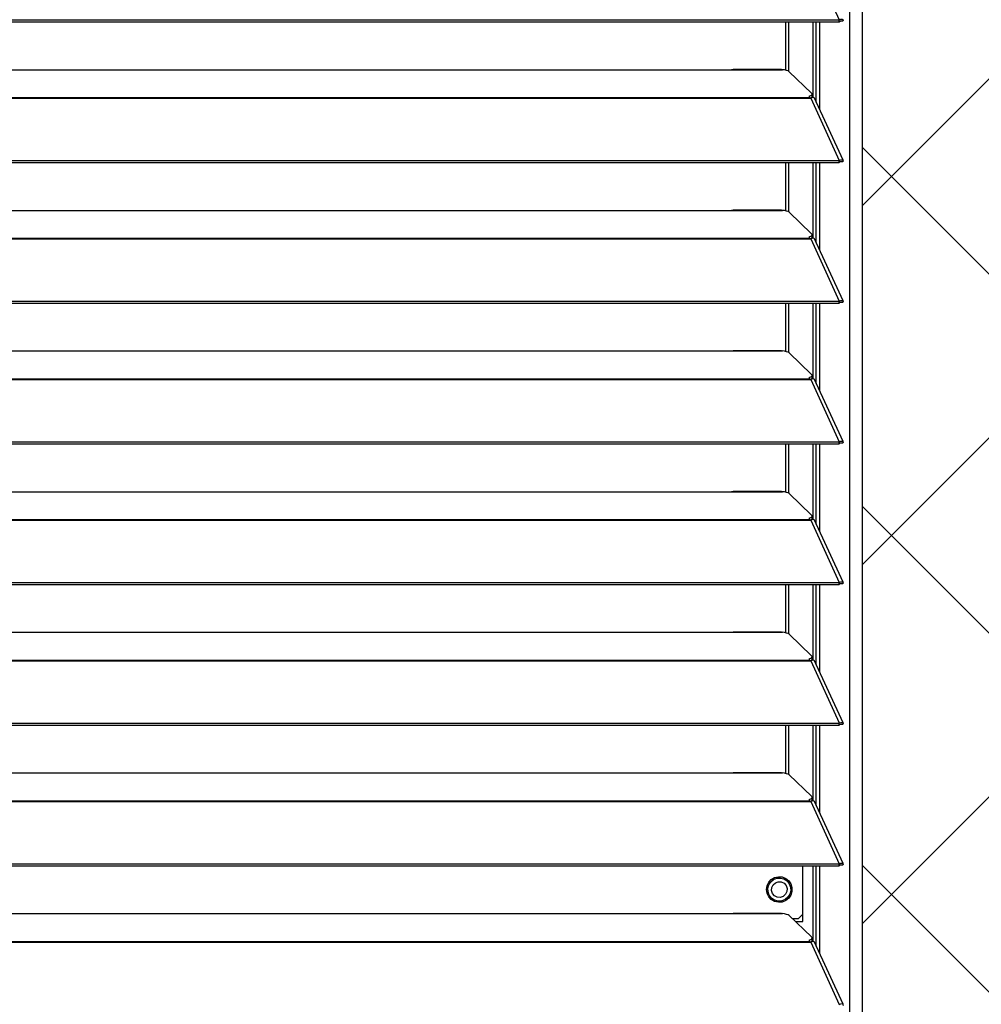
# Model space of a CAD drawing. Header units: millimetres. Extents: x 0 to 39025, y -31299 to 8400.
# Tile 272 of 373: x 7490 to 7791, y 6342 to 6649. Entities that reach past the tile are written whole.
import ezdxf

# ---------------------------------------------------------------- set-up
doc = ezdxf.new("R2010")
doc.units = ezdxf.units.MM
doc.layers.add('ODMIKI funkcionalni', color=253, linetype='Continuous')
doc.layers.add('ODMIKI varnostni', color=252, linetype='Continuous')

# ---------------------------------------------------------------- blocks, each defined once
blk = doc.blocks.new('*U53')
at = {"lineweight": 25}
for points in [[(1146.1, 17.59), (1146.1, 17.59), (1146.1, 1243.26), (1146.1, 1243.26)], [(1150, 17.59), (1150, 17.59), (1150, 1242.58), (1150, 1242.58)], [(1133.88, 656.46), (1133.88, 656.46), (1142.8, 637.03), (1142.8, 637.03)], [(7.21, 637.03), (7.21, 637.03), (1142.79, 637.03), (1142.79, 637.03)], [(7.21, 636.38), (7.21, 636.38), (1142.79, 636.38), (1142.79, 636.38)], [(1126.04, 621.26), (1126.04, 621.26), (1126.04, 636.38), (1126.04, 636.38)], [(1126.99, 620.91), (1126.99, 620.91), (1126.99, 636.38), (1126.99, 636.38)], [(1134.66, 612.69), (1134.66, 612.69), (1134.66, 636.38), (1134.66, 636.38)], [(1135.61, 611.26), (1135.61, 611.26), (1135.61, 636.38), (1135.61, 636.38)], [(1136.71, 608.87), (1136.71, 608.87), (1136.71, 636.38), (1136.71, 636.38)], [(1142.8, 637.03), (1142.8, 637.03), (1142.79, 637.03), (1142.79, 637.03)], [(1142.79, 636.38), (1142.79, 636.38), (1142.79, 637.03), (1142.79, 637.03)], [(1142.8, 636.38), (1142.8, 636.38), (1142.79, 636.38), (1142.79, 636.38)], [(1142.8, 636.38), (1142.8, 636.38), (1142.8, 637.03), (1142.8, 637.03)], [(1143.19, 636.69), (1143.19, 636.69), (1143.13, 636.67), (1143.13, 636.67)], [(1143.13, 636.67), (1143.13, 636.67), (1143.89, 636.66), (1143.89, 636.66)], [(840, 621.42), (840, 621.42), (1108, 621.42), (1108, 621.42)], [(1108, 621.42), (1108, 621.42), (1125, 621.42), (1125, 621.42)], [(1124.76, 621.5), (1124.76, 621.5), (1109.66, 621.5), (1109.66, 621.5)], [(1127.16, 620.79), (1127.16, 620.79), (1134.15, 614.11), (1134.15, 614.11)], [(16.21, 612.7), (16.21, 612.7), (1133.33, 612.7), (1133.33, 612.7)], [(1133.33, 613.14), (1133.33, 613.14), (1133.33, 612.7), (1133.33, 612.7)], [(1134.39, 612.66), (1134.39, 612.66), (1134.21, 612.83), (1134.21, 612.83)], [(1134.3, 613.06), (1134.3, 613.06), (1134.3, 613.82), (1134.3, 613.82)], [(16.21, 612.48), (16.21, 612.48), (1133.33, 612.48), (1133.33, 612.48)], [(1133.33, 612.48), (1133.33, 612.48), (1133.88, 612.48), (1133.88, 612.48)], [(1133.81, 612.48), (1133.81, 612.48), (1133.77, 612.53), (1133.77, 612.53)], [(1133.88, 612.49), (1133.88, 612.49), (1133.88, 612.48), (1133.88, 612.48)], [(1133.88, 612.48), (1133.88, 612.48), (1133.88, 612.49), (1133.88, 612.49)], [(1133.88, 612.48), (1133.88, 612.48), (1142.8, 593.06), (1142.8, 593.06)], [(1143.96, 593.08), (1143.96, 593.08), (1135.06, 612.47), (1135.06, 612.47)], [(7.21, 593.06), (7.21, 593.06), (1142.79, 593.06), (1142.79, 593.06)], [(7.21, 592.4), (7.21, 592.4), (1142.79, 592.4), (1142.79, 592.4)], [(1126.04, 577.29), (1126.04, 577.29), (1126.04, 592.4), (1126.04, 592.4)], [(1126.99, 576.94), (1126.99, 576.94), (1126.99, 592.4), (1126.99, 592.4)], [(1134.66, 568.71), (1134.66, 568.71), (1134.66, 592.4), (1134.66, 592.4)], [(1135.61, 567.28), (1135.61, 567.28), (1135.61, 592.4), (1135.61, 592.4)], [(1136.71, 564.89), (1136.71, 564.89), (1136.71, 592.4), (1136.71, 592.4)], [(1142.8, 593.06), (1142.8, 593.06), (1142.79, 593.06), (1142.79, 593.06)], [(1142.79, 592.4), (1142.79, 592.4), (1142.79, 593.06), (1142.79, 593.06)], [(1142.8, 592.41), (1142.8, 592.41), (1142.79, 592.4), (1142.79, 592.4)], [(1142.8, 592.41), (1142.8, 592.41), (1142.8, 593.06), (1142.8, 593.06)], [(1143.19, 592.71), (1143.19, 592.71), (1143.13, 592.69), (1143.13, 592.69)], [(1143.13, 592.69), (1143.13, 592.69), (1143.89, 592.68), (1143.89, 592.68)], [(840, 577.44), (840, 577.44), (1108, 577.44), (1108, 577.44)], [(1108, 577.44), (1108, 577.44), (1125, 577.44), (1125, 577.44)], [(1124.76, 577.52), (1124.76, 577.52), (1109.66, 577.52), (1109.66, 577.52)], [(1127.16, 576.83), (1127.16, 576.83), (1134.15, 570.14), (1134.15, 570.14)], [(1134.3, 569.08), (1134.3, 569.08), (1134.3, 569.85), (1134.3, 569.85)], [(16.21, 568.73), (16.21, 568.73), (1133.33, 568.73), (1133.33, 568.73)], [(16.21, 568.52), (16.21, 568.52), (1133.33, 568.52), (1133.33, 568.52)], [(1133.33, 569.17), (1133.33, 569.17), (1133.33, 568.73), (1133.33, 568.73)], [(1133.33, 568.52), (1133.33, 568.52), (1133.88, 568.52), (1133.88, 568.52)], [(1133.81, 568.52), (1133.81, 568.52), (1133.77, 568.55), (1133.77, 568.55)], [(1133.88, 568.52), (1133.88, 568.52), (1142.8, 549.08), (1142.8, 549.08)], [(1133.88, 568.52), (1133.88, 568.52), (1133.88, 568.52), (1133.88, 568.52)], [(1133.88, 568.52), (1133.88, 568.52), (1133.88, 568.52), (1133.88, 568.52)], [(1134.39, 568.69), (1134.39, 568.69), (1134.21, 568.86), (1134.21, 568.86)], [(1143.96, 549.11), (1143.96, 549.11), (1135.06, 568.49), (1135.06, 568.49)], [(7.21, 549.08), (7.21, 549.08), (1142.79, 549.08), (1142.79, 549.08)], [(7.21, 548.43), (7.21, 548.43), (1142.79, 548.43), (1142.79, 548.43)], [(1126.04, 533.31), (1126.04, 533.31), (1126.04, 548.43), (1126.04, 548.43)], [(1126.99, 532.96), (1126.99, 532.96), (1126.99, 548.43), (1126.99, 548.43)], [(1134.66, 524.74), (1134.66, 524.74), (1134.66, 548.43), (1134.66, 548.43)], [(1135.61, 523.31), (1135.61, 523.31), (1135.61, 548.43), (1135.61, 548.43)], [(1136.71, 520.92), (1136.71, 520.92), (1136.71, 548.43), (1136.71, 548.43)], [(1142.8, 549.08), (1142.8, 549.08), (1142.79, 549.08), (1142.79, 549.08)], [(1142.79, 548.43), (1142.79, 548.43), (1142.79, 549.08), (1142.79, 549.08)], [(1142.8, 548.43), (1142.8, 548.43), (1142.79, 548.43), (1142.79, 548.43)], [(1142.8, 548.43), (1142.8, 548.43), (1142.8, 549.08), (1142.8, 549.08)], [(1143.19, 548.74), (1143.19, 548.74), (1143.13, 548.72), (1143.13, 548.72)], [(1143.13, 548.72), (1143.13, 548.72), (1143.89, 548.72), (1143.89, 548.72)], [(840, 533.47), (840, 533.47), (1108, 533.47), (1108, 533.47)], [(1108, 533.47), (1108, 533.47), (1125, 533.47), (1125, 533.47)], [(1124.76, 533.55), (1124.76, 533.55), (1109.66, 533.55), (1109.66, 533.55)], [(1127.16, 532.85), (1127.16, 532.85), (1134.15, 526.16), (1134.15, 526.16)], [(16.21, 524.76), (16.21, 524.76), (1133.33, 524.76), (1133.33, 524.76)], [(16.21, 524.54), (16.21, 524.54), (1133.33, 524.54), (1133.33, 524.54)], [(1133.33, 525.19), (1133.33, 525.19), (1133.33, 524.76), (1133.33, 524.76)], [(1133.33, 524.54), (1133.33, 524.54), (1133.88, 524.54), (1133.88, 524.54)], [(1133.81, 524.54), (1133.81, 524.54), (1133.77, 524.58), (1133.77, 524.58)], [(1133.88, 524.54), (1133.88, 524.54), (1142.8, 505.11), (1142.8, 505.11)], [(1133.88, 524.54), (1133.88, 524.54), (1133.88, 524.54), (1133.88, 524.54)], [(1133.88, 524.54), (1133.88, 524.54), (1133.88, 524.54), (1133.88, 524.54)], [(1134.39, 524.71), (1134.39, 524.71), (1134.21, 524.88), (1134.21, 524.88)], [(1134.3, 525.11), (1134.3, 525.11), (1134.3, 525.87), (1134.3, 525.87)], [(1143.96, 505.13), (1143.96, 505.13), (1135.06, 524.52), (1135.06, 524.52)], [(7.21, 505.11), (7.21, 505.11), (1142.79, 505.11), (1142.79, 505.11)], [(1142.8, 505.11), (1142.8, 505.11), (1142.79, 505.11), (1142.79, 505.11)], [(1142.79, 504.46), (1142.79, 504.46), (1142.79, 505.11), (1142.79, 505.11)], [(1142.8, 504.46), (1142.8, 504.46), (1142.8, 505.11), (1142.8, 505.11)], [(7.21, 504.46), (7.21, 504.46), (1142.79, 504.46), (1142.79, 504.46)], [(1126.04, 489.34), (1126.04, 489.34), (1126.04, 504.46), (1126.04, 504.46)], [(1126.99, 488.99), (1126.99, 488.99), (1126.99, 504.46), (1126.99, 504.46)], [(1134.66, 480.76), (1134.66, 480.76), (1134.66, 504.46), (1134.66, 504.46)], [(1135.61, 479.34), (1135.61, 479.34), (1135.61, 504.46), (1135.61, 504.46)], [(1136.71, 476.95), (1136.71, 476.95), (1136.71, 504.46), (1136.71, 504.46)], [(1142.8, 504.46), (1142.8, 504.46), (1142.79, 504.46), (1142.79, 504.46)], [(1143.19, 504.77), (1143.19, 504.77), (1143.13, 504.74), (1143.13, 504.74)], [(1143.13, 504.74), (1143.13, 504.74), (1143.89, 504.74), (1143.89, 504.74)], [(840, 489.49), (840, 489.49), (1108, 489.49), (1108, 489.49)], [(1108, 489.49), (1108, 489.49), (1125, 489.49), (1125, 489.49)], [(1124.76, 489.57), (1124.76, 489.57), (1109.66, 489.57), (1109.66, 489.57)], [(1127.16, 488.88), (1127.16, 488.88), (1134.15, 482.19), (1134.15, 482.19)], [(16.21, 480.78), (16.21, 480.78), (1133.33, 480.78), (1133.33, 480.78)], [(16.21, 480.56), (16.21, 480.56), (1133.33, 480.56), (1133.33, 480.56)], [(1133.33, 481.22), (1133.33, 481.22), (1133.33, 480.78), (1133.33, 480.78)], [(1133.33, 480.56), (1133.33, 480.56), (1133.88, 480.56), (1133.88, 480.56)], [(1133.81, 480.56), (1133.81, 480.56), (1133.77, 480.61), (1133.77, 480.61)], [(1133.88, 480.56), (1133.88, 480.56), (1142.8, 461.14), (1142.8, 461.14)], [(1133.88, 480.56), (1133.88, 480.56), (1133.88, 480.56), (1133.88, 480.56)], [(1133.88, 480.56), (1133.88, 480.56), (1133.88, 480.56), (1133.88, 480.56)], [(1134.39, 480.73), (1134.39, 480.73), (1134.21, 480.91), (1134.21, 480.91)], [(1134.3, 481.14), (1134.3, 481.14), (1134.3, 481.9), (1134.3, 481.9)], [(1143.96, 461.16), (1143.96, 461.16), (1135.06, 480.55), (1135.06, 480.55)], [(7.21, 461.13), (7.21, 461.13), (1142.79, 461.13), (1142.79, 461.13)], [(7.21, 460.48), (7.21, 460.48), (1142.79, 460.48), (1142.79, 460.48)], [(1126.04, 445.37), (1126.04, 445.37), (1126.04, 460.48), (1126.04, 460.48)], [(1126.99, 445.01), (1126.99, 445.01), (1126.99, 460.48), (1126.99, 460.48)], [(1134.66, 436.79), (1134.66, 436.79), (1134.66, 460.48), (1134.66, 460.48)], [(1135.61, 435.36), (1135.61, 435.36), (1135.61, 460.48), (1135.61, 460.48)], [(1136.71, 432.97), (1136.71, 432.97), (1136.71, 460.48), (1136.71, 460.48)], [(1142.8, 461.14), (1142.8, 461.14), (1142.79, 461.13), (1142.79, 461.13)], [(1142.79, 460.48), (1142.79, 460.48), (1142.79, 461.13), (1142.79, 461.13)], [(1142.8, 460.48), (1142.8, 460.48), (1142.79, 460.48), (1142.79, 460.48)], [(1142.8, 460.48), (1142.8, 460.48), (1142.8, 461.14), (1142.8, 461.14)], [(1143.19, 460.79), (1143.19, 460.79), (1143.13, 460.77), (1143.13, 460.77)], [(1143.13, 460.77), (1143.13, 460.77), (1143.89, 460.76), (1143.89, 460.76)], [(840, 445.52), (840, 445.52), (1108, 445.52), (1108, 445.52)], [(1108, 445.52), (1108, 445.52), (1125, 445.52), (1125, 445.52)], [(1124.76, 445.6), (1124.76, 445.6), (1109.66, 445.6), (1109.66, 445.6)], [(1127.16, 444.9), (1127.16, 444.9), (1134.15, 438.21), (1134.15, 438.21)], [(1133.33, 437.24), (1133.33, 437.24), (1133.33, 436.81), (1133.33, 436.81)], [(1134.3, 437.16), (1134.3, 437.16), (1134.3, 437.93), (1134.3, 437.93)], [(16.21, 436.81), (16.21, 436.81), (1133.33, 436.81), (1133.33, 436.81)], [(16.21, 436.59), (16.21, 436.59), (1133.33, 436.59), (1133.33, 436.59)], [(1133.33, 436.59), (1133.33, 436.59), (1133.88, 436.59), (1133.88, 436.59)], [(1133.81, 436.59), (1133.81, 436.59), (1133.77, 436.63), (1133.77, 436.63)], [(1133.88, 436.6), (1133.88, 436.6), (1133.88, 436.59), (1133.88, 436.59)], [(1133.88, 436.59), (1133.88, 436.59), (1133.88, 436.6), (1133.88, 436.6)], [(1133.88, 436.59), (1133.88, 436.59), (1142.8, 417.17), (1142.8, 417.17)], [(1134.39, 436.76), (1134.39, 436.76), (1134.21, 436.94), (1134.21, 436.94)], [(1143.96, 417.19), (1143.96, 417.19), (1135.06, 436.58), (1135.06, 436.58)], [(7.21, 417.16), (7.21, 417.16), (1142.79, 417.16), (1142.79, 417.16)], [(7.21, 416.51), (7.21, 416.51), (1142.79, 416.51), (1142.79, 416.51)], [(1126.04, 401.39), (1126.04, 401.39), (1126.04, 416.51), (1126.04, 416.51)], [(1126.99, 401.04), (1126.99, 401.04), (1126.99, 416.51), (1126.99, 416.51)], [(1134.66, 392.82), (1134.66, 392.82), (1134.66, 416.51), (1134.66, 416.51)], [(1135.61, 391.39), (1135.61, 391.39), (1135.61, 416.51), (1135.61, 416.51)], [(1136.71, 389), (1136.71, 389), (1136.71, 416.51), (1136.71, 416.51)], [(1142.8, 417.17), (1142.8, 417.17), (1142.79, 417.16), (1142.79, 417.16)], [(1142.79, 416.51), (1142.79, 416.51), (1142.79, 417.16), (1142.79, 417.16)], [(1142.8, 416.51), (1142.8, 416.51), (1142.79, 416.51), (1142.79, 416.51)], [(1142.8, 416.51), (1142.8, 416.51), (1142.8, 417.17), (1142.8, 417.17)], [(1143.19, 416.82), (1143.19, 416.82), (1143.13, 416.8), (1143.13, 416.8)], [(1143.13, 416.8), (1143.13, 416.8), (1143.89, 416.79), (1143.89, 416.79)], [(840, 401.55), (840, 401.55), (1108, 401.55), (1108, 401.55)], [(1108, 401.55), (1108, 401.55), (1125, 401.55), (1125, 401.55)], [(1124.76, 401.63), (1124.76, 401.63), (1109.66, 401.63), (1109.66, 401.63)], [(1127.16, 400.93), (1127.16, 400.93), (1134.15, 394.25), (1134.15, 394.25)], [(16.21, 392.83), (16.21, 392.83), (1133.33, 392.83), (1133.33, 392.83)], [(16.21, 392.61), (16.21, 392.61), (1133.33, 392.61), (1133.33, 392.61)], [(1133.33, 393.27), (1133.33, 393.27), (1133.33, 392.83), (1133.33, 392.83)], [(1133.33, 392.61), (1133.33, 392.61), (1133.88, 392.61), (1133.88, 392.61)], [(1133.81, 392.61), (1133.81, 392.61), (1133.77, 392.66), (1133.77, 392.66)], [(1133.88, 392.62), (1133.88, 392.62), (1133.88, 392.61), (1133.88, 392.61)], [(1133.88, 392.61), (1133.88, 392.61), (1133.88, 392.62), (1133.88, 392.62)], [(1133.88, 392.61), (1133.88, 392.61), (1142.8, 373.19), (1142.8, 373.19)], [(1134.39, 392.79), (1134.39, 392.79), (1134.21, 392.96), (1134.21, 392.96)], [(1134.3, 393.19), (1134.3, 393.19), (1134.3, 393.95), (1134.3, 393.95)], [(1143.96, 373.21), (1143.96, 373.21), (1135.06, 392.6), (1135.06, 392.6)], [(7.21, 373.19), (7.21, 373.19), (1142.79, 373.19), (1142.79, 373.19)], [(7.21, 372.53), (7.21, 372.53), (1142.79, 372.53), (1142.79, 372.53)], [(1131.42, 355.06), (1131.42, 355.06), (1131.42, 372.53), (1131.42, 372.53)], [(1134.66, 348.84), (1134.66, 348.84), (1134.66, 372.53), (1134.66, 372.53)], [(1135.61, 347.41), (1135.61, 347.41), (1135.61, 372.53), (1135.61, 372.53)], [(1136.71, 345.02), (1136.71, 345.02), (1136.71, 372.53), (1136.71, 372.53)], [(1142.8, 373.19), (1142.8, 373.19), (1142.79, 373.19), (1142.79, 373.19)], [(1142.79, 372.53), (1142.79, 372.53), (1142.79, 373.19), (1142.79, 373.19)], [(1142.8, 372.54), (1142.8, 372.54), (1142.79, 372.53), (1142.79, 372.53)], [(1142.8, 372.54), (1142.8, 372.54), (1142.8, 373.19), (1142.8, 373.19)], [(1143.19, 372.84), (1143.19, 372.84), (1143.13, 372.82), (1143.13, 372.82)], [(1143.13, 372.82), (1143.13, 372.82), (1143.89, 372.82), (1143.89, 372.82)], [(840, 357.57), (840, 357.57), (1108, 357.57), (1108, 357.57)], [(1108, 357.57), (1108, 357.57), (1125, 357.57), (1125, 357.57)], [(1124.76, 357.65), (1124.76, 357.65), (1109.66, 357.65), (1109.66, 357.65)], [(1130.04, 356.06), (1130.04, 356.06), (1131.42, 357.45), (1131.42, 357.45)], [(1127.16, 356.96), (1127.16, 356.96), (1134.15, 350.27), (1134.15, 350.27)], [(1128.09, 356.06), (1128.09, 356.06), (1130.04, 356.06), (1130.04, 356.06)], [(1129.14, 355.06), (1129.14, 355.06), (1131.42, 355.06), (1131.42, 355.06)], [(16.21, 348.87), (16.21, 348.87), (1133.33, 348.87), (1133.33, 348.87)], [(16.21, 348.65), (16.21, 348.65), (1133.33, 348.65), (1133.33, 348.65)], [(1133.33, 349.3), (1133.33, 349.3), (1133.33, 348.87), (1133.33, 348.87)], [(1133.33, 348.65), (1133.33, 348.65), (1133.88, 348.65), (1133.88, 348.65)], [(1133.81, 348.65), (1133.81, 348.65), (1133.77, 348.68), (1133.77, 348.68)], [(1133.88, 348.65), (1133.88, 348.65), (1142.8, 329.21), (1142.8, 329.21)], [(1133.88, 348.65), (1133.88, 348.65), (1133.88, 348.65), (1133.88, 348.65)], [(1133.88, 348.65), (1133.88, 348.65), (1133.88, 348.65), (1133.88, 348.65)], [(1134.39, 348.82), (1134.39, 348.82), (1134.21, 348.99), (1134.21, 348.99)], [(1134.3, 349.21), (1134.3, 349.21), (1134.3, 349.98), (1134.3, 349.98)], [(1143.96, 329.24), (1143.96, 329.24), (1135.06, 348.62), (1135.06, 348.62)]]:
    blk.add_open_spline(points, degree=3, dxfattribs=at)
for points, knots in [([(1142.8, 637.03), (1142.8, 637.03), (1143.3, 637.24), (1143.3, 637.24), (1143.3, 637.24), (1143.71, 637.24), (1143.71, 637.24), (1143.71, 637.24), (1143.95, 637.08), (1143.95, 637.08), (1143.95, 637.08), (1143.97, 636.81), (1143.97, 636.81), (1143.97, 636.81), (1143.89, 636.66), (1143.89, 636.66)], [0, 0, 0, 0, 1, 1, 1, 2, 2, 2, 3, 3, 3, 4, 4, 4, 5, 5, 5, 5]), ([(1142.8, 636.38), (1142.8, 636.38), (1143.06, 636.63), (1143.06, 636.63), (1143.06, 636.63), (1143.22, 636.72), (1143.22, 636.72), (1143.22, 636.72), (1143.21, 636.71), (1143.21, 636.71)], [0, 0, 0, 0, 1, 1, 1, 2, 2, 2, 3, 3, 3, 3]), ([(1108, 621.42), (1108, 621.42), (1109.12, 621.47), (1109.12, 621.47), (1109.12, 621.47), (1109.66, 621.47), (1109.66, 621.47)], [0, 0, 0, 0, 1, 1, 1, 2, 2, 2, 2]), ([(1124.76, 621.47), (1124.76, 621.47), (1124.88, 621.48), (1124.88, 621.48), (1124.88, 621.48), (1124.96, 621.44), (1124.96, 621.44), (1124.96, 621.44), (1125, 621.42), (1125, 621.42)], [0, 0, 0, 0, 1, 1, 1, 2, 2, 2, 3, 3, 3, 3]), ([(1127.16, 620.79), (1127.16, 620.79), (1126.84, 621.01), (1126.84, 621.01), (1126.84, 621.01), (1126.34, 621.19), (1126.34, 621.19), (1126.34, 621.19), (1125.71, 621.33), (1125.71, 621.33), (1125.71, 621.33), (1125, 621.42), (1125, 621.42)], [0, 0, 0, 0, 1, 1, 1, 2, 2, 2, 3, 3, 3, 4, 4, 4, 4]), ([(1133.33, 613.14), (1133.33, 613.14), (1133.62, 613.24), (1133.62, 613.24), (1133.62, 613.24), (1133.87, 613.34), (1133.87, 613.34), (1133.87, 613.34), (1134.07, 613.46), (1134.07, 613.46), (1134.07, 613.46), (1134.2, 613.59), (1134.2, 613.59), (1134.2, 613.59), (1134.28, 613.72), (1134.28, 613.72), (1134.28, 613.72), (1134.3, 613.85), (1134.3, 613.85), (1134.3, 613.85), (1134.26, 613.98), (1134.26, 613.98), (1134.26, 613.98), (1134.15, 614.11), (1134.15, 614.11)], [0, 0, 0, 0, 1, 1, 1, 2, 2, 2, 3, 3, 3, 4, 4, 4, 5, 5, 5, 6, 6, 6, 7, 7, 7, 8, 8, 8, 8]), ([(1133.33, 612.7), (1133.33, 612.7), (1133.33, 612.69), (1133.33, 612.69), (1133.33, 612.69), (1133.33, 612.66), (1133.33, 612.66), (1133.33, 612.66), (1133.33, 612.64), (1133.33, 612.64), (1133.33, 612.64), (1133.33, 612.61), (1133.33, 612.61), (1133.33, 612.61), (1133.33, 612.58), (1133.33, 612.58), (1133.33, 612.58), (1133.33, 612.55), (1133.33, 612.55), (1133.33, 612.55), (1133.33, 612.52), (1133.33, 612.52), (1133.33, 612.52), (1133.33, 612.48), (1133.33, 612.48)], [0, 0, 0, 0, 1, 1, 1, 2, 2, 2, 3, 3, 3, 4, 4, 4, 5, 5, 5, 6, 6, 6, 7, 7, 7, 8, 8, 8, 8]), ([(1134.3, 613.06), (1134.3, 613.06), (1134.28, 612.95), (1134.28, 612.95), (1134.28, 612.95), (1134.2, 612.82), (1134.2, 612.82), (1134.2, 612.82), (1134.07, 612.7), (1134.07, 612.7), (1134.07, 612.7), (1133.87, 612.58), (1133.87, 612.58), (1133.87, 612.58), (1133.67, 612.48), (1133.67, 612.48)], [0, 0, 0, 0, 1, 1, 1, 2, 2, 2, 3, 3, 3, 4, 4, 4, 5, 5, 5, 5]), ([(1135.03, 612.46), (1135.03, 612.46), (1134.95, 612.6), (1134.95, 612.6), (1134.95, 612.6), (1134.62, 612.7), (1134.62, 612.7), (1134.62, 612.7), (1134.16, 612.62), (1134.16, 612.62), (1134.16, 612.62), (1133.88, 612.49), (1133.88, 612.49)], [0, 0, 0, 0, 1, 1, 1, 2, 2, 2, 3, 3, 3, 4, 4, 4, 4]), ([(1142.8, 593.06), (1142.8, 593.06), (1143.3, 593.26), (1143.3, 593.26), (1143.3, 593.26), (1143.71, 593.27), (1143.71, 593.27), (1143.71, 593.27), (1143.95, 593.11), (1143.95, 593.11), (1143.95, 593.11), (1143.97, 592.83), (1143.97, 592.83), (1143.97, 592.83), (1143.89, 592.68), (1143.89, 592.68)], [0, 0, 0, 0, 1, 1, 1, 2, 2, 2, 3, 3, 3, 4, 4, 4, 5, 5, 5, 5]), ([(1142.8, 592.41), (1142.8, 592.41), (1143.06, 592.66), (1143.06, 592.66), (1143.06, 592.66), (1143.22, 592.75), (1143.22, 592.75), (1143.22, 592.75), (1143.21, 592.73), (1143.21, 592.73)], [0, 0, 0, 0, 1, 1, 1, 2, 2, 2, 3, 3, 3, 3]), ([(1108, 577.44), (1108, 577.44), (1109.12, 577.49), (1109.12, 577.49), (1109.12, 577.49), (1109.66, 577.5), (1109.66, 577.5)], [0, 0, 0, 0, 1, 1, 1, 2, 2, 2, 2]), ([(1124.76, 577.5), (1124.76, 577.5), (1124.88, 577.5), (1124.88, 577.5), (1124.88, 577.5), (1124.96, 577.46), (1124.96, 577.46), (1124.96, 577.46), (1125, 577.44), (1125, 577.44)], [0, 0, 0, 0, 1, 1, 1, 2, 2, 2, 3, 3, 3, 3]), ([(1127.16, 576.83), (1127.16, 576.83), (1126.84, 577.04), (1126.84, 577.04), (1126.84, 577.04), (1126.34, 577.22), (1126.34, 577.22), (1126.34, 577.22), (1125.71, 577.36), (1125.71, 577.36), (1125.71, 577.36), (1125, 577.44), (1125, 577.44)], [0, 0, 0, 0, 1, 1, 1, 2, 2, 2, 3, 3, 3, 4, 4, 4, 4]), ([(1133.33, 569.17), (1133.33, 569.17), (1133.62, 569.26), (1133.62, 569.26), (1133.62, 569.26), (1133.87, 569.37), (1133.87, 569.37), (1133.87, 569.37), (1134.07, 569.49), (1134.07, 569.49), (1134.07, 569.49), (1134.2, 569.61), (1134.2, 569.61), (1134.2, 569.61), (1134.28, 569.74), (1134.28, 569.74), (1134.28, 569.74), (1134.3, 569.88), (1134.3, 569.88), (1134.3, 569.88), (1134.26, 570.01), (1134.26, 570.01), (1134.26, 570.01), (1134.15, 570.14), (1134.15, 570.14)], [0, 0, 0, 0, 1, 1, 1, 2, 2, 2, 3, 3, 3, 4, 4, 4, 5, 5, 5, 6, 6, 6, 7, 7, 7, 8, 8, 8, 8]), ([(1133.33, 568.73), (1133.33, 568.73), (1133.33, 568.71), (1133.33, 568.71), (1133.33, 568.71), (1133.33, 568.69), (1133.33, 568.69), (1133.33, 568.69), (1133.33, 568.66), (1133.33, 568.66), (1133.33, 568.66), (1133.33, 568.64), (1133.33, 568.64), (1133.33, 568.64), (1133.33, 568.61), (1133.33, 568.61), (1133.33, 568.61), (1133.33, 568.58), (1133.33, 568.58), (1133.33, 568.58), (1133.33, 568.54), (1133.33, 568.54), (1133.33, 568.54), (1133.33, 568.52), (1133.33, 568.52)], [0, 0, 0, 0, 1, 1, 1, 2, 2, 2, 3, 3, 3, 4, 4, 4, 5, 5, 5, 6, 6, 6, 7, 7, 7, 8, 8, 8, 8]), ([(1134.3, 569.08), (1134.3, 569.08), (1134.28, 568.98), (1134.28, 568.98), (1134.28, 568.98), (1134.2, 568.85), (1134.2, 568.85), (1134.2, 568.85), (1134.07, 568.72), (1134.07, 568.72), (1134.07, 568.72), (1133.87, 568.61), (1133.87, 568.61), (1133.87, 568.61), (1133.67, 568.52), (1133.67, 568.52)], [0, 0, 0, 0, 1, 1, 1, 2, 2, 2, 3, 3, 3, 4, 4, 4, 5, 5, 5, 5]), ([(1135.03, 568.49), (1135.03, 568.49), (1134.95, 568.63), (1134.95, 568.63), (1134.95, 568.63), (1134.62, 568.73), (1134.62, 568.73), (1134.62, 568.73), (1134.16, 568.64), (1134.16, 568.64), (1134.16, 568.64), (1133.88, 568.52), (1133.88, 568.52)], [0, 0, 0, 0, 1, 1, 1, 2, 2, 2, 3, 3, 3, 4, 4, 4, 4]), ([(1142.8, 549.08), (1142.8, 549.08), (1143.3, 549.29), (1143.3, 549.29), (1143.3, 549.29), (1143.71, 549.3), (1143.71, 549.3), (1143.71, 549.3), (1143.95, 549.13), (1143.95, 549.13), (1143.95, 549.13), (1143.97, 548.86), (1143.97, 548.86), (1143.97, 548.86), (1143.89, 548.72), (1143.89, 548.72)], [0, 0, 0, 0, 1, 1, 1, 2, 2, 2, 3, 3, 3, 4, 4, 4, 5, 5, 5, 5]), ([(1142.8, 548.43), (1142.8, 548.43), (1143.06, 548.69), (1143.06, 548.69), (1143.06, 548.69), (1143.22, 548.77), (1143.22, 548.77), (1143.22, 548.77), (1143.21, 548.76), (1143.21, 548.76)], [0, 0, 0, 0, 1, 1, 1, 2, 2, 2, 3, 3, 3, 3]), ([(1108, 533.47), (1108, 533.47), (1109.12, 533.52), (1109.12, 533.52), (1109.12, 533.52), (1109.66, 533.53), (1109.66, 533.53)], [0, 0, 0, 0, 1, 1, 1, 2, 2, 2, 2]), ([(1124.76, 533.53), (1124.76, 533.53), (1124.88, 533.53), (1124.88, 533.53), (1124.88, 533.53), (1124.96, 533.49), (1124.96, 533.49), (1124.96, 533.49), (1125, 533.47), (1125, 533.47)], [0, 0, 0, 0, 1, 1, 1, 2, 2, 2, 3, 3, 3, 3]), ([(1127.16, 532.85), (1127.16, 532.85), (1126.84, 533.06), (1126.84, 533.06), (1126.84, 533.06), (1126.34, 533.25), (1126.34, 533.25), (1126.34, 533.25), (1125.71, 533.38), (1125.71, 533.38), (1125.71, 533.38), (1125, 533.47), (1125, 533.47)], [0, 0, 0, 0, 1, 1, 1, 2, 2, 2, 3, 3, 3, 4, 4, 4, 4]), ([(1133.33, 525.19), (1133.33, 525.19), (1133.62, 525.28), (1133.62, 525.28), (1133.62, 525.28), (1133.87, 525.4), (1133.87, 525.4), (1133.87, 525.4), (1134.07, 525.51), (1134.07, 525.51), (1134.07, 525.51), (1134.2, 525.64), (1134.2, 525.64), (1134.2, 525.64), (1134.28, 525.77), (1134.28, 525.77), (1134.28, 525.77), (1134.3, 525.9), (1134.3, 525.9), (1134.3, 525.9), (1134.26, 526.04), (1134.26, 526.04), (1134.26, 526.04), (1134.15, 526.16), (1134.15, 526.16)], [0, 0, 0, 0, 1, 1, 1, 2, 2, 2, 3, 3, 3, 4, 4, 4, 5, 5, 5, 6, 6, 6, 7, 7, 7, 8, 8, 8, 8]), ([(1133.33, 524.76), (1133.33, 524.76), (1133.33, 524.74), (1133.33, 524.74), (1133.33, 524.74), (1133.33, 524.72), (1133.33, 524.72), (1133.33, 524.72), (1133.33, 524.69), (1133.33, 524.69), (1133.33, 524.69), (1133.33, 524.67), (1133.33, 524.67), (1133.33, 524.67), (1133.33, 524.64), (1133.33, 524.64), (1133.33, 524.64), (1133.33, 524.6), (1133.33, 524.6), (1133.33, 524.6), (1133.33, 524.58), (1133.33, 524.58), (1133.33, 524.58), (1133.33, 524.54), (1133.33, 524.54)], [0, 0, 0, 0, 1, 1, 1, 2, 2, 2, 3, 3, 3, 4, 4, 4, 5, 5, 5, 6, 6, 6, 7, 7, 7, 8, 8, 8, 8]), ([(1134.3, 525.11), (1134.3, 525.11), (1134.28, 525.01), (1134.28, 525.01), (1134.28, 525.01), (1134.2, 524.87), (1134.2, 524.87), (1134.2, 524.87), (1134.07, 524.75), (1134.07, 524.75), (1134.07, 524.75), (1133.87, 524.63), (1133.87, 524.63), (1133.87, 524.63), (1133.67, 524.54), (1133.67, 524.54)], [0, 0, 0, 0, 1, 1, 1, 2, 2, 2, 3, 3, 3, 4, 4, 4, 5, 5, 5, 5]), ([(1135.03, 524.51), (1135.03, 524.51), (1134.95, 524.65), (1134.95, 524.65), (1134.95, 524.65), (1134.62, 524.75), (1134.62, 524.75), (1134.62, 524.75), (1134.16, 524.67), (1134.16, 524.67), (1134.16, 524.67), (1133.88, 524.54), (1133.88, 524.54)], [0, 0, 0, 0, 1, 1, 1, 2, 2, 2, 3, 3, 3, 4, 4, 4, 4]), ([(1142.8, 505.11), (1142.8, 505.11), (1143.3, 505.31), (1143.3, 505.31), (1143.3, 505.31), (1143.71, 505.32), (1143.71, 505.32), (1143.71, 505.32), (1143.95, 505.16), (1143.95, 505.16), (1143.95, 505.16), (1143.97, 504.89), (1143.97, 504.89), (1143.97, 504.89), (1143.89, 504.74), (1143.89, 504.74)], [0, 0, 0, 0, 1, 1, 1, 2, 2, 2, 3, 3, 3, 4, 4, 4, 5, 5, 5, 5]), ([(1142.8, 504.46), (1142.8, 504.46), (1143.06, 504.71), (1143.06, 504.71), (1143.06, 504.71), (1143.22, 504.8), (1143.22, 504.8), (1143.22, 504.8), (1143.21, 504.79), (1143.21, 504.79)], [0, 0, 0, 0, 1, 1, 1, 2, 2, 2, 3, 3, 3, 3]), ([(1108, 489.49), (1108, 489.49), (1109.12, 489.55), (1109.12, 489.55), (1109.12, 489.55), (1109.66, 489.55), (1109.66, 489.55)], [0, 0, 0, 0, 1, 1, 1, 2, 2, 2, 2]), ([(1124.76, 489.55), (1124.76, 489.55), (1124.88, 489.55), (1124.88, 489.55), (1124.88, 489.55), (1124.96, 489.52), (1124.96, 489.52), (1124.96, 489.52), (1125, 489.49), (1125, 489.49)], [0, 0, 0, 0, 1, 1, 1, 2, 2, 2, 3, 3, 3, 3]), ([(1127.16, 488.88), (1127.16, 488.88), (1126.84, 489.09), (1126.84, 489.09), (1126.84, 489.09), (1126.34, 489.27), (1126.34, 489.27), (1126.34, 489.27), (1125.71, 489.41), (1125.71, 489.41), (1125.71, 489.41), (1125, 489.49), (1125, 489.49)], [0, 0, 0, 0, 1, 1, 1, 2, 2, 2, 3, 3, 3, 4, 4, 4, 4]), ([(1133.33, 481.22), (1133.33, 481.22), (1133.62, 481.32), (1133.62, 481.32), (1133.62, 481.32), (1133.87, 481.42), (1133.87, 481.42), (1133.87, 481.42), (1134.07, 481.54), (1134.07, 481.54), (1134.07, 481.54), (1134.2, 481.66), (1134.2, 481.66), (1134.2, 481.66), (1134.28, 481.8), (1134.28, 481.8), (1134.28, 481.8), (1134.3, 481.93), (1134.3, 481.93), (1134.3, 481.93), (1134.26, 482.06), (1134.26, 482.06), (1134.26, 482.06), (1134.15, 482.19), (1134.15, 482.19)], [0, 0, 0, 0, 1, 1, 1, 2, 2, 2, 3, 3, 3, 4, 4, 4, 5, 5, 5, 6, 6, 6, 7, 7, 7, 8, 8, 8, 8]), ([(1133.33, 480.78), (1133.33, 480.78), (1133.33, 480.76), (1133.33, 480.76), (1133.33, 480.76), (1133.33, 480.74), (1133.33, 480.74), (1133.33, 480.74), (1133.33, 480.72), (1133.33, 480.72), (1133.33, 480.72), (1133.33, 480.69), (1133.33, 480.69), (1133.33, 480.69), (1133.33, 480.66), (1133.33, 480.66), (1133.33, 480.66), (1133.33, 480.63), (1133.33, 480.63), (1133.33, 480.63), (1133.33, 480.6), (1133.33, 480.6), (1133.33, 480.6), (1133.33, 480.56), (1133.33, 480.56)], [0, 0, 0, 0, 1, 1, 1, 2, 2, 2, 3, 3, 3, 4, 4, 4, 5, 5, 5, 6, 6, 6, 7, 7, 7, 8, 8, 8, 8]), ([(1134.3, 481.14), (1134.3, 481.14), (1134.28, 481.03), (1134.28, 481.03), (1134.28, 481.03), (1134.2, 480.9), (1134.2, 480.9), (1134.2, 480.9), (1134.07, 480.78), (1134.07, 480.78), (1134.07, 480.78), (1133.87, 480.66), (1133.87, 480.66), (1133.87, 480.66), (1133.67, 480.56), (1133.67, 480.56)], [0, 0, 0, 0, 1, 1, 1, 2, 2, 2, 3, 3, 3, 4, 4, 4, 5, 5, 5, 5]), ([(1135.03, 480.54), (1135.03, 480.54), (1134.95, 480.68), (1134.95, 480.68), (1134.95, 480.68), (1134.62, 480.78), (1134.62, 480.78), (1134.62, 480.78), (1134.16, 480.69), (1134.16, 480.69), (1134.16, 480.69), (1133.88, 480.56), (1133.88, 480.56)], [0, 0, 0, 0, 1, 1, 1, 2, 2, 2, 3, 3, 3, 4, 4, 4, 4]), ([(1142.8, 461.14), (1142.8, 461.14), (1143.3, 461.34), (1143.3, 461.34), (1143.3, 461.34), (1143.71, 461.35), (1143.71, 461.35), (1143.71, 461.35), (1143.95, 461.18), (1143.95, 461.18), (1143.95, 461.18), (1143.97, 460.91), (1143.97, 460.91), (1143.97, 460.91), (1143.89, 460.76), (1143.89, 460.76)], [0, 0, 0, 0, 1, 1, 1, 2, 2, 2, 3, 3, 3, 4, 4, 4, 5, 5, 5, 5]), ([(1142.8, 460.48), (1142.8, 460.48), (1143.06, 460.74), (1143.06, 460.74), (1143.06, 460.74), (1143.22, 460.82), (1143.22, 460.82), (1143.22, 460.82), (1143.21, 460.81), (1143.21, 460.81)], [0, 0, 0, 0, 1, 1, 1, 2, 2, 2, 3, 3, 3, 3]), ([(1108, 445.52), (1108, 445.52), (1109.12, 445.57), (1109.12, 445.57), (1109.12, 445.57), (1109.66, 445.57), (1109.66, 445.57)], [0, 0, 0, 0, 1, 1, 1, 2, 2, 2, 2]), ([(1124.76, 445.57), (1124.76, 445.57), (1124.88, 445.58), (1124.88, 445.58), (1124.88, 445.58), (1124.96, 445.55), (1124.96, 445.55), (1124.96, 445.55), (1125, 445.52), (1125, 445.52)], [0, 0, 0, 0, 1, 1, 1, 2, 2, 2, 3, 3, 3, 3]), ([(1127.16, 444.9), (1127.16, 444.9), (1126.84, 445.12), (1126.84, 445.12), (1126.84, 445.12), (1126.34, 445.3), (1126.34, 445.3), (1126.34, 445.3), (1125.71, 445.44), (1125.71, 445.44), (1125.71, 445.44), (1125, 445.52), (1125, 445.52)], [0, 0, 0, 0, 1, 1, 1, 2, 2, 2, 3, 3, 3, 4, 4, 4, 4]), ([(1133.33, 437.24), (1133.33, 437.24), (1133.62, 437.34), (1133.62, 437.34), (1133.62, 437.34), (1133.87, 437.45), (1133.87, 437.45), (1133.87, 437.45), (1134.07, 437.57), (1134.07, 437.57), (1134.07, 437.57), (1134.2, 437.7), (1134.2, 437.7), (1134.2, 437.7), (1134.28, 437.82), (1134.28, 437.82), (1134.28, 437.82), (1134.3, 437.96), (1134.3, 437.96), (1134.3, 437.96), (1134.26, 438.09), (1134.26, 438.09), (1134.26, 438.09), (1134.15, 438.21), (1134.15, 438.21)], [0, 0, 0, 0, 1, 1, 1, 2, 2, 2, 3, 3, 3, 4, 4, 4, 5, 5, 5, 6, 6, 6, 7, 7, 7, 8, 8, 8, 8]), ([(1134.3, 437.16), (1134.3, 437.16), (1134.28, 437.06), (1134.28, 437.06), (1134.28, 437.06), (1134.2, 436.93), (1134.2, 436.93), (1134.2, 436.93), (1134.07, 436.8), (1134.07, 436.8), (1134.07, 436.8), (1133.87, 436.68), (1133.87, 436.68), (1133.87, 436.68), (1133.67, 436.59), (1133.67, 436.59)], [0, 0, 0, 0, 1, 1, 1, 2, 2, 2, 3, 3, 3, 4, 4, 4, 5, 5, 5, 5]), ([(1133.33, 436.81), (1133.33, 436.81), (1133.33, 436.79), (1133.33, 436.79), (1133.33, 436.79), (1133.33, 436.77), (1133.33, 436.77), (1133.33, 436.77), (1133.33, 436.75), (1133.33, 436.75), (1133.33, 436.75), (1133.33, 436.72), (1133.33, 436.72), (1133.33, 436.72), (1133.33, 436.69), (1133.33, 436.69), (1133.33, 436.69), (1133.33, 436.66), (1133.33, 436.66), (1133.33, 436.66), (1133.33, 436.62), (1133.33, 436.62), (1133.33, 436.62), (1133.33, 436.59), (1133.33, 436.59)], [0, 0, 0, 0, 1, 1, 1, 2, 2, 2, 3, 3, 3, 4, 4, 4, 5, 5, 5, 6, 6, 6, 7, 7, 7, 8, 8, 8, 8]), ([(1135.03, 436.56), (1135.03, 436.56), (1134.95, 436.7), (1134.95, 436.7), (1134.95, 436.7), (1134.62, 436.8), (1134.62, 436.8), (1134.62, 436.8), (1134.16, 436.72), (1134.16, 436.72), (1134.16, 436.72), (1133.88, 436.6), (1133.88, 436.6)], [0, 0, 0, 0, 1, 1, 1, 2, 2, 2, 3, 3, 3, 4, 4, 4, 4]), ([(1142.8, 417.17), (1142.8, 417.17), (1143.3, 417.37), (1143.3, 417.37), (1143.3, 417.37), (1143.71, 417.37), (1143.71, 417.37), (1143.71, 417.37), (1143.95, 417.21), (1143.95, 417.21), (1143.95, 417.21), (1143.97, 416.94), (1143.97, 416.94), (1143.97, 416.94), (1143.89, 416.79), (1143.89, 416.79)], [0, 0, 0, 0, 1, 1, 1, 2, 2, 2, 3, 3, 3, 4, 4, 4, 5, 5, 5, 5]), ([(1142.8, 416.51), (1142.8, 416.51), (1143.06, 416.76), (1143.06, 416.76), (1143.06, 416.76), (1143.22, 416.85), (1143.22, 416.85), (1143.22, 416.85), (1143.21, 416.84), (1143.21, 416.84)], [0, 0, 0, 0, 1, 1, 1, 2, 2, 2, 3, 3, 3, 3]), ([(1108, 401.55), (1108, 401.55), (1109.12, 401.6), (1109.12, 401.6), (1109.12, 401.6), (1109.66, 401.6), (1109.66, 401.6)], [0, 0, 0, 0, 1, 1, 1, 2, 2, 2, 2]), ([(1124.76, 401.6), (1124.76, 401.6), (1124.88, 401.61), (1124.88, 401.61), (1124.88, 401.61), (1124.96, 401.57), (1124.96, 401.57), (1124.96, 401.57), (1125, 401.55), (1125, 401.55)], [0, 0, 0, 0, 1, 1, 1, 2, 2, 2, 3, 3, 3, 3]), ([(1127.16, 400.93), (1127.16, 400.93), (1126.84, 401.15), (1126.84, 401.15), (1126.84, 401.15), (1126.34, 401.32), (1126.34, 401.32), (1126.34, 401.32), (1125.71, 401.46), (1125.71, 401.46), (1125.71, 401.46), (1125, 401.55), (1125, 401.55)], [0, 0, 0, 0, 1, 1, 1, 2, 2, 2, 3, 3, 3, 4, 4, 4, 4]), ([(1133.33, 393.27), (1133.33, 393.27), (1133.62, 393.37), (1133.62, 393.37), (1133.62, 393.37), (1133.87, 393.47), (1133.87, 393.47), (1133.87, 393.47), (1134.07, 393.59), (1134.07, 393.59), (1134.07, 393.59), (1134.2, 393.72), (1134.2, 393.72), (1134.2, 393.72), (1134.28, 393.85), (1134.28, 393.85), (1134.28, 393.85), (1134.3, 393.98), (1134.3, 393.98), (1134.3, 393.98), (1134.26, 394.12), (1134.26, 394.12), (1134.26, 394.12), (1134.15, 394.25), (1134.15, 394.25)], [0, 0, 0, 0, 1, 1, 1, 2, 2, 2, 3, 3, 3, 4, 4, 4, 5, 5, 5, 6, 6, 6, 7, 7, 7, 8, 8, 8, 8]), ([(1133.33, 392.83), (1133.33, 392.83), (1133.33, 392.82), (1133.33, 392.82), (1133.33, 392.82), (1133.33, 392.79), (1133.33, 392.79), (1133.33, 392.79), (1133.33, 392.77), (1133.33, 392.77), (1133.33, 392.77), (1133.33, 392.74), (1133.33, 392.74), (1133.33, 392.74), (1133.33, 392.71), (1133.33, 392.71), (1133.33, 392.71), (1133.33, 392.68), (1133.33, 392.68), (1133.33, 392.68), (1133.33, 392.65), (1133.33, 392.65), (1133.33, 392.65), (1133.33, 392.61), (1133.33, 392.61)], [0, 0, 0, 0, 1, 1, 1, 2, 2, 2, 3, 3, 3, 4, 4, 4, 5, 5, 5, 6, 6, 6, 7, 7, 7, 8, 8, 8, 8]), ([(1134.3, 393.19), (1134.3, 393.19), (1134.28, 393.08), (1134.28, 393.08), (1134.28, 393.08), (1134.2, 392.95), (1134.2, 392.95), (1134.2, 392.95), (1134.07, 392.83), (1134.07, 392.83), (1134.07, 392.83), (1133.87, 392.71), (1133.87, 392.71), (1133.87, 392.71), (1133.67, 392.61), (1133.67, 392.61)], [0, 0, 0, 0, 1, 1, 1, 2, 2, 2, 3, 3, 3, 4, 4, 4, 5, 5, 5, 5]), ([(1135.03, 392.59), (1135.03, 392.59), (1134.95, 392.73), (1134.95, 392.73), (1134.95, 392.73), (1134.62, 392.83), (1134.62, 392.83), (1134.62, 392.83), (1134.16, 392.75), (1134.16, 392.75), (1134.16, 392.75), (1133.88, 392.62), (1133.88, 392.62)], [0, 0, 0, 0, 1, 1, 1, 2, 2, 2, 3, 3, 3, 4, 4, 4, 4]), ([(1142.8, 373.19), (1142.8, 373.19), (1143.3, 373.4), (1143.3, 373.4), (1143.3, 373.4), (1143.71, 373.4), (1143.71, 373.4), (1143.71, 373.4), (1143.95, 373.24), (1143.95, 373.24), (1143.95, 373.24), (1143.97, 372.96), (1143.97, 372.96), (1143.97, 372.96), (1143.89, 372.82), (1143.89, 372.82)], [0, 0, 0, 0, 1, 1, 1, 2, 2, 2, 3, 3, 3, 4, 4, 4, 5, 5, 5, 5]), ([(1142.8, 372.54), (1142.8, 372.54), (1143.06, 372.79), (1143.06, 372.79), (1143.06, 372.79), (1143.22, 372.88), (1143.22, 372.88), (1143.22, 372.88), (1143.21, 372.86), (1143.21, 372.86)], [0, 0, 0, 0, 1, 1, 1, 2, 2, 2, 3, 3, 3, 3]), ([(1120.03, 365.11), (1120.03, 365.11), (1120.22, 363.93), (1120.22, 363.93), (1120.22, 363.93), (1120.73, 362.84), (1120.73, 362.84), (1120.73, 362.84), (1121.54, 361.97), (1121.54, 361.97), (1121.54, 361.97), (1122.57, 361.37), (1122.57, 361.37), (1122.57, 361.37), (1123.74, 361.11), (1123.74, 361.11), (1123.74, 361.11), (1124.92, 361.19), (1124.92, 361.19), (1124.92, 361.19), (1126.04, 361.63), (1126.04, 361.63), (1126.04, 361.63), (1126.97, 362.38), (1126.97, 362.38), (1126.97, 362.38), (1127.64, 363.37), (1127.64, 363.37), (1127.64, 363.37), (1127.99, 364.51), (1127.99, 364.51), (1127.99, 364.51), (1127.99, 365.71), (1127.99, 365.71), (1127.99, 365.71), (1127.64, 366.86), (1127.64, 366.86), (1127.64, 366.86), (1126.97, 367.85), (1126.97, 367.85), (1126.97, 367.85), (1126.04, 368.59), (1126.04, 368.59), (1126.04, 368.59), (1124.92, 369.03), (1124.92, 369.03), (1124.92, 369.03), (1123.74, 369.12), (1123.74, 369.12), (1123.74, 369.12), (1122.57, 368.86), (1122.57, 368.86), (1122.57, 368.86), (1121.54, 368.25), (1121.54, 368.25), (1121.54, 368.25), (1120.73, 367.37), (1120.73, 367.37), (1120.73, 367.37), (1120.22, 366.3), (1120.22, 366.3), (1120.22, 366.3), (1120.03, 365.11), (1120.03, 365.11)], [0, 0, 0, 0, 1, 1, 1, 2, 2, 2, 3, 3, 3, 4, 4, 4, 5, 5, 5, 6, 6, 6, 7, 7, 7, 8, 8, 8, 9, 9, 9, 10, 10, 10, 11, 11, 11, 12, 12, 12, 13, 13, 13, 14, 14, 14, 15, 15, 15, 16, 16, 16, 17, 17, 17, 18, 18, 18, 19, 19, 19, 20, 20, 20, 21, 21, 21, 21]), ([(1120.92, 363.3), (1120.92, 363.3), (1120.51, 364.36), (1120.51, 364.36), (1120.51, 364.36), (1120.46, 365.49), (1120.46, 365.49), (1120.46, 365.49), (1120.75, 366.58), (1120.75, 366.58), (1120.75, 366.58), (1121.36, 367.53), (1121.36, 367.53), (1121.36, 367.53), (1122.24, 368.25), (1122.24, 368.25), (1122.24, 368.25), (1123.29, 368.65), (1123.29, 368.65), (1123.29, 368.65), (1124.42, 368.71), (1124.42, 368.71), (1124.42, 368.71), (1125.5, 368.42), (1125.5, 368.42), (1125.5, 368.42), (1126.45, 367.8), (1126.45, 367.8), (1126.45, 367.8), (1127.15, 366.92), (1127.15, 366.92)], [0, 0, 0, 0, 1, 1, 1, 2, 2, 2, 3, 3, 3, 4, 4, 4, 5, 5, 5, 6, 6, 6, 7, 7, 7, 8, 8, 8, 9, 9, 9, 10, 10, 10, 10]), ([(1127.15, 366.92), (1127.15, 366.92), (1127.56, 365.86), (1127.56, 365.86), (1127.56, 365.86), (1127.62, 364.74), (1127.62, 364.74), (1127.62, 364.74), (1127.32, 363.64), (1127.32, 363.64), (1127.32, 363.64), (1126.71, 362.69), (1126.71, 362.69), (1126.71, 362.69), (1125.83, 361.98), (1125.83, 361.98), (1125.83, 361.98), (1124.78, 361.57), (1124.78, 361.57), (1124.78, 361.57), (1123.66, 361.51), (1123.66, 361.51), (1123.66, 361.51), (1122.57, 361.81), (1122.57, 361.81), (1122.57, 361.81), (1121.63, 362.42), (1121.63, 362.42), (1121.63, 362.42), (1120.92, 363.3), (1120.92, 363.3)], [0, 0, 0, 0, 1, 1, 1, 2, 2, 2, 3, 3, 3, 4, 4, 4, 5, 5, 5, 6, 6, 6, 7, 7, 7, 8, 8, 8, 9, 9, 9, 10, 10, 10, 10]), ([(1126.17, 366.35), (1126.17, 366.35), (1125.53, 367.07), (1125.53, 367.07), (1125.53, 367.07), (1124.67, 367.5), (1124.67, 367.5), (1124.67, 367.5), (1123.72, 367.56), (1123.72, 367.56), (1123.72, 367.56), (1122.81, 367.25), (1122.81, 367.25), (1122.81, 367.25), (1122.09, 366.62), (1122.09, 366.62), (1122.09, 366.62), (1121.66, 365.75), (1121.66, 365.75), (1121.66, 365.75), (1121.6, 364.79), (1121.6, 364.79), (1121.6, 364.79), (1121.91, 363.88), (1121.91, 363.88), (1121.91, 363.88), (1122.54, 363.15), (1122.54, 363.15), (1122.54, 363.15), (1123.4, 362.72), (1123.4, 362.72), (1123.4, 362.72), (1124.36, 362.66), (1124.36, 362.66), (1124.36, 362.66), (1125.26, 362.97), (1125.26, 362.97), (1125.26, 362.97), (1125.99, 363.61), (1125.99, 363.61), (1125.99, 363.61), (1126.41, 364.47), (1126.41, 364.47), (1126.41, 364.47), (1126.48, 365.43), (1126.48, 365.43), (1126.48, 365.43), (1126.17, 366.35), (1126.17, 366.35)], [0, 0, 0, 0, 1, 1, 1, 2, 2, 2, 3, 3, 3, 4, 4, 4, 5, 5, 5, 6, 6, 6, 7, 7, 7, 8, 8, 8, 9, 9, 9, 10, 10, 10, 11, 11, 11, 12, 12, 12, 13, 13, 13, 14, 14, 14, 15, 15, 15, 16, 16, 16, 16]), ([(1108, 357.57), (1108, 357.57), (1109.12, 357.62), (1109.12, 357.62), (1109.12, 357.62), (1109.66, 357.63), (1109.66, 357.63)], [0, 0, 0, 0, 1, 1, 1, 2, 2, 2, 2]), ([(1124.76, 357.63), (1124.76, 357.63), (1124.88, 357.63), (1124.88, 357.63), (1124.88, 357.63), (1124.96, 357.6), (1124.96, 357.6), (1124.96, 357.6), (1125, 357.57), (1125, 357.57)], [0, 0, 0, 0, 1, 1, 1, 2, 2, 2, 3, 3, 3, 3]), ([(1127.16, 356.96), (1127.16, 356.96), (1126.84, 357.17), (1126.84, 357.17), (1126.84, 357.17), (1126.34, 357.35), (1126.34, 357.35), (1126.34, 357.35), (1125.71, 357.49), (1125.71, 357.49), (1125.71, 357.49), (1125, 357.57), (1125, 357.57)], [0, 0, 0, 0, 1, 1, 1, 2, 2, 2, 3, 3, 3, 4, 4, 4, 4]), ([(1133.33, 349.3), (1133.33, 349.3), (1133.62, 349.39), (1133.62, 349.39), (1133.62, 349.39), (1133.87, 349.5), (1133.87, 349.5), (1133.87, 349.5), (1134.07, 349.62), (1134.07, 349.62), (1134.07, 349.62), (1134.2, 349.75), (1134.2, 349.75), (1134.2, 349.75), (1134.28, 349.87), (1134.28, 349.87), (1134.28, 349.87), (1134.3, 350.01), (1134.3, 350.01), (1134.3, 350.01), (1134.26, 350.14), (1134.26, 350.14), (1134.26, 350.14), (1134.15, 350.27), (1134.15, 350.27)], [0, 0, 0, 0, 1, 1, 1, 2, 2, 2, 3, 3, 3, 4, 4, 4, 5, 5, 5, 6, 6, 6, 7, 7, 7, 8, 8, 8, 8]), ([(1133.33, 348.87), (1133.33, 348.87), (1133.33, 348.84), (1133.33, 348.84), (1133.33, 348.84), (1133.33, 348.82), (1133.33, 348.82), (1133.33, 348.82), (1133.33, 348.79), (1133.33, 348.79), (1133.33, 348.79), (1133.33, 348.77), (1133.33, 348.77), (1133.33, 348.77), (1133.33, 348.74), (1133.33, 348.74), (1133.33, 348.74), (1133.33, 348.71), (1133.33, 348.71), (1133.33, 348.71), (1133.33, 348.67), (1133.33, 348.67), (1133.33, 348.67), (1133.33, 348.65), (1133.33, 348.65)], [0, 0, 0, 0, 1, 1, 1, 2, 2, 2, 3, 3, 3, 4, 4, 4, 5, 5, 5, 6, 6, 6, 7, 7, 7, 8, 8, 8, 8]), ([(1134.3, 349.21), (1134.3, 349.21), (1134.28, 349.11), (1134.28, 349.11), (1134.28, 349.11), (1134.2, 348.98), (1134.2, 348.98), (1134.2, 348.98), (1134.07, 348.85), (1134.07, 348.85), (1134.07, 348.85), (1133.87, 348.74), (1133.87, 348.74), (1133.87, 348.74), (1133.67, 348.65), (1133.67, 348.65)], [0, 0, 0, 0, 1, 1, 1, 2, 2, 2, 3, 3, 3, 4, 4, 4, 5, 5, 5, 5]), ([(1135.03, 348.62), (1135.03, 348.62), (1134.95, 348.76), (1134.95, 348.76), (1134.95, 348.76), (1134.62, 348.86), (1134.62, 348.86), (1134.62, 348.86), (1134.16, 348.77), (1134.16, 348.77), (1134.16, 348.77), (1133.88, 348.65), (1133.88, 348.65)], [0, 0, 0, 0, 1, 1, 1, 2, 2, 2, 3, 3, 3, 4, 4, 4, 4]), ([(1142.8, 329.21), (1142.8, 329.21), (1143.3, 329.42), (1143.3, 329.42), (1143.3, 329.42), (1143.71, 329.43), (1143.71, 329.43), (1143.71, 329.43), (1143.95, 329.26), (1143.95, 329.26), (1143.95, 329.26), (1143.97, 328.99), (1143.97, 328.99), (1143.97, 328.99), (1143.89, 328.85), (1143.89, 328.85)], [0, 0, 0, 0, 1, 1, 1, 2, 2, 2, 3, 3, 3, 4, 4, 4, 5, 5, 5, 5])]:
    blk.add_open_spline(points, degree=3, knots=knots, dxfattribs=at)

msp = doc.modelspace()

# ---------------------------------------------------------------- hatches: boundary and pattern name
at = {"layer": 'ODMIKI funkcionalni'}
h = msp.add_hatch(dxfattribs=at)
h.set_pattern_fill('ANSI31', color=256, scale=25)
h.set_pattern_definition([(45, (0, -3070.55), (-56.1266, 56.1266), [])])
h.paths.add_polyline_path([(7753.64, 6012.43), (7753.64, 7268), (6603.64, 7268), (6603.64, 6012.43), (6003.64, 6012.43), (6003.64, 7768), (8053.64, 7768), (8053.64, 6012.43)])
at = {"layer": 'ODMIKI varnostni'}
h = msp.add_hatch(dxfattribs=at)
h.set_pattern_fill('ANSI31', color=256, scale=25, angle=90)
h.set_pattern_definition([(135, (2909.9, -2241.72), (-56.1266, -56.1266), [])])
h.paths.add_polyline_path([(7753.64, 6012.42), (7753.64, 7255.39), (8753.64, 6012.42)])

# ---------------------------------------------------------------- linework, layer by layer
at = {"layer": 'ODMIKI funkcionalni'}
msp.add_lwpolyline([(7753.64, 6012.43), (7753.64, 7268), (6603.64, 7268), (6603.64, 6012.43), (6003.64, 6012.43), (6003.64, 7768), (8053.64, 7768), (8053.64, 6012.43)], close=True, dxfattribs=at)
at = {"layer": 'ODMIKI varnostni'}
msp.add_lwpolyline([(7753.64, 6012.42), (7753.64, 7255.39), (8753.64, 6012.42)], close=True, dxfattribs=at)

# ---------------------------------------------------------------- block references
at = {"color": 1}
msp.add_blockref('*U53', (6603.64, 6012.43), dxfattribs=at)

doc.saveas('drawing.dxf')
